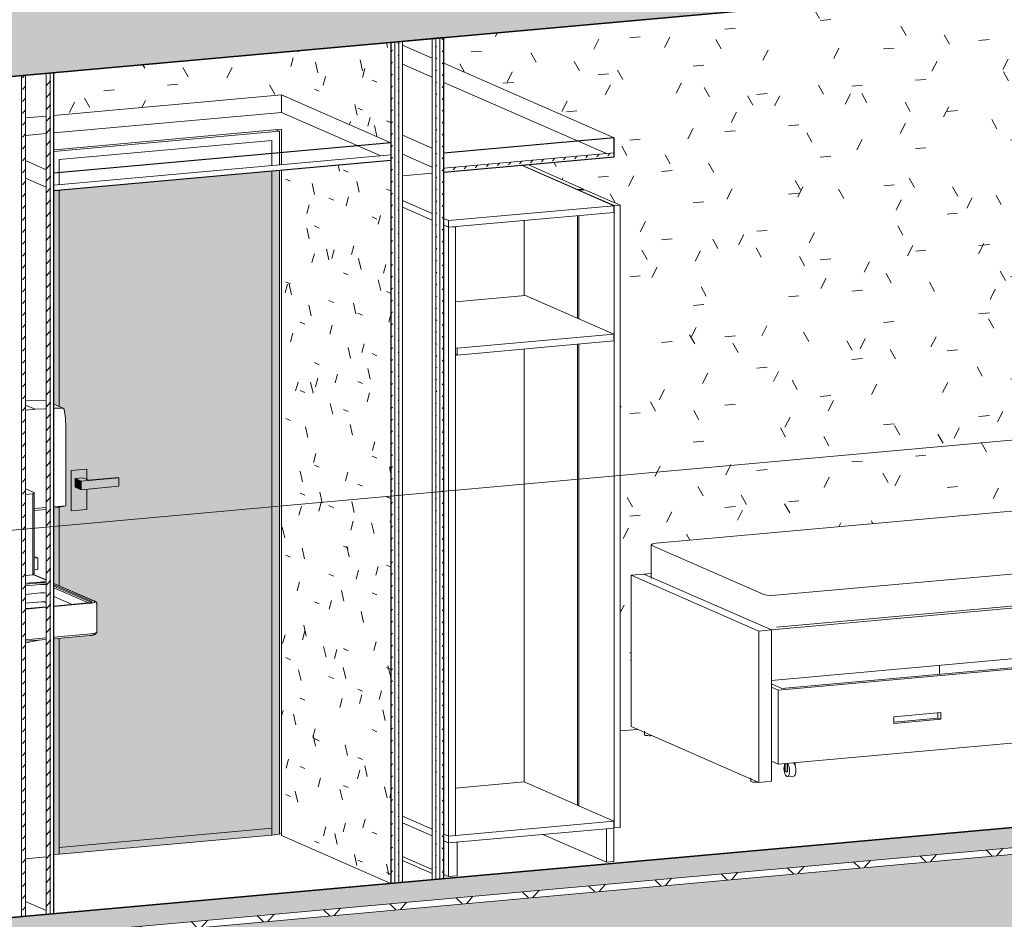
# Model space of a CAD drawing. Header units: millimetres. Extents: x -2180 to 91692, y -6418 to 21859.
# Tile 450 of 482: x 76086 to 78956, y -723 to 1898. Entities that reach past the tile are written whole.
import ezdxf

# ---------------------------------------------------------------- set-up
doc = ezdxf.new("R2010")
doc.units = ezdxf.units.MM
for name, color, linetype, lineweight in [('Ceilings', 7, 'Continuous', 9), ('Ceilings-1', 7, 'Continuous', 25), ('Common Edges', 7, 'Continuous', 9), ('Cut Pattern-3', 7, 'Continuous', 9), ('Doors', 7, 'Continuous', 9), ('Floors-2', 7, 'Continuous', 35), ('Furniture', 7, 'Continuous', 9), ('Generic Models', 7, 'Continuous', 9), ('Section Boxes', 7, 'Continuous', 9), ('Walls', 7, 'Continuous', 9), ('Walls-1', 7, 'Continuous', 25)]:
    doc.layers.add(name, color=color, linetype=linetype, lineweight=lineweight)
for name, color, linetype, lineweight, true_color in [('Ceilings-2', 7, 'Continuous', 9, 0xb3b3b3), ('Ceilings-3', 7, 'Continuous', 9, 0xe8e8e8), ('Chrome-1', 7, 'Continuous', 9, 0xd8d8d8), ('Cut Pattern-4', 9, 'Continuous', 9, 0x808080), ('Doors-3', 7, 'Continuous', 9, 0x646464), ('Doors-9', 7, 'Continuous', 9, 0xb3b3b3), ('Furniture-12', 7, 'Continuous', 9, 0xb3b3b3), ('Generic Models-8', 7, 'Continuous', 9, 0xb3b3b3), ('Plumbing Fixtures-2', 7, 'Continuous', 9, 0xe7e7e7), ('Stainless Steel_ Polished', 7, 'Continuous', 9, 0xb0b0b0), ('Stainless Steel_ Polished-1', 7, 'Continuous', 9, 0xe7e7e7), ('Surface Pattern-3', 7, 'Continuous', 9, 0xc0c0c0), ('Walls-6', 7, 'Continuous', 9, 0xb3b3b3)]:
    doc.layers.add(name, color=color, linetype=linetype, lineweight=lineweight, true_color=true_color)
pattern_1 = [(49.397, (51212.013, 11407.41), (0.000598, 34.652688), [24.731, -24.731])]

# ---------------------------------------------------------------- blocks, each defined once
blk = doc.blocks.new('SMA_D01_ 1-poolne - SU-P-04 - 750x2100-V151-3D-kunsti lähteülesanne')
at = {"layer": 'Doors-3'}
h = blk.add_hatch(color=256, dxfattribs=at)
h.paths.add_polyline_path([(17910.3, -534.4), (17925.9, -533), (17925.9, 96.1), (17910.3, 94.7), (17910.3, -355.5)], flags=0)
h.paths.add_polyline_path([(18545, -477.2), (18567.8, -475.2), (18567.8, 1459.7), (18545, 1457.6), (18545, -475.2)], flags=0)
h.paths.add_polyline_path([(17925.9, 249.1), (17925.9, 477.7), (17910.3, 474.6), (17910.3, 255.9), (17920, 251.7)], flags=0)
h.paths.add_polyline_path([(17925.9, 771.1), (17924.9, 1401.7), (17910.3, 1400.4), (17910.3, 777.9), (17917.9, 774.6)], flags=0)
h = blk.add_hatch(color=256, dxfattribs=at)
h.paths.add_polyline_path([(17925.9, -513.4), (18545, -457.6), (18545, 1457.6), (17925.9, 1401.8), (17925.9, 771.1), (17936.8, 766.1), (17939.9, 762.3), (17943.6, 737.7), (17944.8, 708.7), (17944.8, 481.5), (17925.9, 477.2), (17925.9, 249.1), (18029.1, 202.9), (18029.8, 201.8), (18031.7, 201.7), (18034, 195), (18035, 194.3), (18035, 113.9), (18026.1, 107.5), (18015.2, 104.2), (17925.9, 96.1), (17925.9, -355.5)], flags=0)
h.paths.add_polyline_path([(18025.2, 198.3), (18027.2, 199.3), (18025, 199.1)], flags=0)
h.paths.add_polyline_path([(18021.2, 197.4), (18021.2, 198.6), (18020.9, 197.9)], flags=0)
h.paths.add_polyline_path([(18016.3, 196.5), (18017.5, 197.7), (18015.8, 197.4)], flags=0)
h.paths.add_polyline_path([(18014.9, 199.6), (18020.6, 201.9), (18019.4, 202.5), (18017.8, 202.9), (18015.1, 200)], flags=0)
h.paths.add_polyline_path([(17960.9, 466.9), (17960.1, 467.3), (17960.9, 585), (18006.4, 588.7), (18006.4, 558.2), (18010.7, 556.3), (18099.3, 563.2), (18099.3, 538.7), (18006.4, 530.3), (18006.4, 471)], flags=0)
for points in [[(17960.9, 466.9), (18006.4, 471), (18006.4, 530.3), (17990, 528.8), (17972.3, 536.6), (17972.3, 561.1), (17995, 563.1), (18006.4, 558.2), (18006.4, 588.7), (17960.9, 584.6), (17960.9, 477.2)], [(17990, 553.3), (18010.7, 556.3), (17995, 563.1), (17972.3, 561.1)], [(17990, 528.8), (17990, 553.3), (17972.3, 561.1), (17972.3, 536.6)], [(17990, 528.8), (18099.3, 538.7), (18099.3, 563.2), (17990, 553.3)], [(17925.9, -533), (18545, -477.2), (18545, -457.6), (17925.9, -513.4)]]:
    blk.add_hatch(color=256, dxfattribs=at).paths.add_polyline_path(points, flags=0)
at = {"layer": 'Doors'}
for p, q in [((18545, -477.2), (18545, 1457.6)), ((18545, -457.6), (18545, 1457.6)), ((18567.8, -475.2), (18567.8, 1459.7)), ((17925.9, 771), (17925.9, 1401.8)), ((17925.9, 1401.8), (17925.9, 771)), ((18005.6, 589), (17960.1, 584.9)), ((17960.1, 584.9), (17960.9, 584.6)), ((17960.1, 467.3), (17960.1, 584.9)), ((17960.9, 584.6), (18006.4, 588.7)), ((17960.9, 466.9), (17960.9, 584.6)), ((18006.4, 588.7), (18005.6, 589)), ((18006.4, 588.7), (18006.4, 558.2)), ((17995, 563.1), (17972.3, 561.1)), ((17972.3, 561.1), (17990, 553.3)), ((17972.3, 536.6), (17972.3, 561.1)), ((17990, 553.3), (18099.3, 563.2)), ((17990, 528.8), (17990, 553.3)), ((18010.7, 556.3), (17995, 563.1)), ((18097.2, 564.1), (18010.7, 556.3)), ((18099.3, 563.2), (18097.2, 564.1)), ((18099.3, 538.7), (18099.3, 563.2)), ((17990, 528.8), (17972.3, 536.6)), ((18099.3, 538.7), (17990, 528.8)), ((18006.4, 530.3), (18006.4, 471)), ((17925.9, 248.8), (17925.9, 477.7)), ((17925.9, 477.7), (17925.9, 248.8)), ((17960.9, 466.9), (17960.1, 467.3)), ((18006.4, 471), (17960.9, 466.9)), ((17925.9, -533), (17925.9, 96.3)), ((17925.9, 96.3), (17925.9, -513.4)), ((17925.9, -513.4), (18545, -457.6)), ((17925.9, -513.4), (18545, -457.6)), ((18545, -457.6), (18545, -477.2)), ((18545, -477.2), (17925.9, -533)), ((18567.8, -475.2), (18545, -477.2)), ((17925.9, -533), (17925.9, -513.4)), ((17910.3, -534.4), (17925.9, -533))]:
    blk.add_line(p, q, dxfattribs=at)
at = {"layer": 'Doors-9'}
for p, q in [((18567.8, 1573.3), (17910.3, 1514)), ((18557.5, 1577.8), (18567.8, 1573.3)), ((18567.8, 1475.4), (18567.8, 1573.3)), ((17925.9, 1490.9), (18545, 1546.7)), ((18545, 1546.7), (17925.9, 1490.9)), ((18545, 1473.3), (18545, 1546.7)), ((18545, 1473.3), (18545, 1546.7)), ((17925.9, 1418.2), (17925.9, 1490.9)), ((17925.9, 1490.9), (17925.9, 1418.2))]:
    blk.add_line(p, q, dxfattribs=at)
blk = doc.blocks.new('voodi_rfa sahtlitega 900x2000mm - voodi_rfa sahtlitega 900x2000mm-1118780-3D-kunsti lähteülesanne')
at = {"layer": 'Furniture'}
for p, q in [((21368.6, 3478), (21405.1, 3481.3)), ((21740.8, 3315.5), (21368.6, 3478)), ((21368.6, 3478), (21368.6, 3300.9)), ((21405.1, 3481.3), (21777.3, 3318.7)), ((21091.1, 3297.7), (21322.3, 3318.5)), ((21322.3, 3318.5), (21333.9, 3316.2)), ((21600.8, 3199.7), (21332.5, 3316.9)), ((21777.3, 3318.7), (21740.8, 3315.5)), ((21740.8, 2580.4), (21740.8, 3315.5)), ((21777.3, 3318.7), (21777.3, 2583.7)), ((21067.9, 3243.5), (19656.8, 3116.3)), ((21067.9, 3220.9), (21067.9, 3270.7)), ((21590.6, 3201.3), (21359.4, 3180.5)), ((21613.8, 3128.7), (21613.8, 3178.5)), ((21717.9, 3124.5), (21613.8, 3170)), ((21336.3, 3153.5), (21336.3, 3103.7)), ((19641.9, 3111.7), (19641.9, 3013.6)), ((19644.1, 3109.6), (19970.5, 2967.1)), ((20004.2, 2964.6), (21705.3, 3117.9)), ((21720.2, 3024.3), (21720.2, 3122.5)), ((19584.1, 3023.2), (19620.5, 3026.5)), ((19956.3, 2860.6), (19584.1, 3023.2)), ((19584.1, 3023.2), (19584.1, 2582.1)), ((19642, 3028.4), (19620.5, 3026.5)), ((19620.5, 3026.5), (19992.7, 2863.9)), ((19620.5, 3026.5), (19992.7, 2863.9)), ((19992.7, 2863.9), (21740.8, 3021.4)), ((21701.1, 3024.4), (20007.6, 2871.8)), ((21740.8, 3021.4), (21720.1, 3030.5)), ((21740.8, 3021.4), (21740.8, 2874.4)), ((21740.8, 2874.4), (19992.7, 2716.9)), ((19992.7, 2863.9), (19956.3, 2860.6)), ((19956.3, 2419.5), (19956.3, 2860.6)), ((19992.7, 2863.9), (19992.7, 2716.9)), ((19992.7, 2863.9), (19992.7, 2422.8)), ((21584.5, 2860.3), (21634.1, 2838.7)), ((21660.6, 2836.7), (21602.7, 2862)), ((20850.3, 2763.7), (21660.6, 2836.7)), ((21634.1, 2838.7), (20860.2, 2768.9)), ((21319.8, 2836.5), (21319.8, 2810.3)), ((21660.6, 2836.7), (21660.6, 2621.1)), ((20746.9, 2784.8), (20796.5, 2763.2)), ((20822.9, 2761.2), (20765.1, 2786.5)), ((20792.4, 2788.9), (20850.3, 2763.7)), ((20860.2, 2768.9), (20810.6, 2790.6)), ((20012.6, 2688.2), (20822.9, 2761.2)), ((20796.5, 2763.2), (20022.6, 2693.4)), ((20482.1, 2761), (20482.1, 2734.8)), ((20822.9, 2761.2), (20822.9, 2545.6)), ((20850.3, 2763.7), (20850.3, 2548)), ((20022.6, 2693.4), (19992.7, 2706.4)), ((21187.1, 2686.2), (21323.7, 2698.5)), ((21323.7, 2698.5), (21323.7, 2678.9)), ((19992.7, 2696.9), (20012.6, 2688.2)), ((20012.6, 2688.2), (20012.6, 2472.5)), ((21187.1, 2666.6), (21187.1, 2686.2)), ((21187.1, 2671), (21315.4, 2682.5)), ((21323.7, 2678.9), (21187.1, 2666.6)), ((21315.4, 2682.5), (21315.4, 2697.8)), ((21315.4, 2682.5), (21323.7, 2678.9)), ((20349.5, 2610.7), (20486.1, 2623)), ((20477.8, 2607), (20477.8, 2622.3)), ((20486.1, 2623), (20486.1, 2603.4)), ((21660.6, 2621.1), (20850.3, 2548)), ((21569.5, 2590.5), (21569.5, 2612.9)), ((21573.7, 2613.2), (21573.7, 2588.7)), ((21578.2, 2613), (21578.2, 2589.1)), ((21601, 2615.7), (21601, 2605.2)), ((21649.9, 2620.1), (21740.8, 2580.4)), ((20349.5, 2591.1), (20349.5, 2610.7)), ((20349.5, 2595.5), (20477.8, 2607)), ((20486.1, 2603.4), (20349.5, 2591.1)), ((20477.8, 2607), (20486.1, 2603.4)), ((21573.7, 2588.7), (21569.5, 2590.5)), ((21578.2, 2589.1), (21573.7, 2588.7)), ((21717.1, 2593.7), (21717.1, 2583.9)), ((21740.8, 2580.4), (21777.3, 2583.7)), ((19584.1, 2582.1), (19956.3, 2419.5)), ((19622.4, 2568.4), (19622.4, 2558.6)), ((20850.3, 2548), (20822.9, 2560)), ((21578, 2575), (21596.2, 2576.7)), ((20822.9, 2545.6), (20012.6, 2472.5)), ((20731.9, 2515), (20731.9, 2537.4)), ((20736, 2537.7), (20736, 2513.2)), ((20740.6, 2537.5), (20740.6, 2513.7)), ((20763.4, 2540.2), (20763.4, 2529.7)), ((20868.5, 2527.4), (20868.5, 2549.7)), ((20872.6, 2525.5), (20868.5, 2527.4)), ((20872.6, 2550), (20872.6, 2525.5)), ((20877.2, 2526), (20872.6, 2525.5)), ((20877.2, 2549.8), (20877.2, 2526)), ((20899.9, 2552.5), (20899.9, 2542)), ((20736, 2513.2), (20731.9, 2515)), ((20740.6, 2513.7), (20736, 2513.2)), ((20740.3, 2499.5), (20758.5, 2501.2)), ((20876.9, 2511.8), (20895.1, 2513.5)), ((20012.6, 2472.5), (19992.7, 2481.2)), ((20030.8, 2451.9), (20030.8, 2474.2)), ((20035, 2474.6), (20035, 2450.1)), ((20039.5, 2474.3), (20039.5, 2450.5)), ((20062.3, 2477), (20062.3, 2466.5)), ((20035, 2450.1), (20030.8, 2451.9)), ((20039.5, 2450.5), (20035, 2450.1)), ((19932.6, 2432.9), (19932.6, 2423.1)), ((19956.3, 2419.5), (19992.7, 2422.8)), ((20039.3, 2436.4), (20057.5, 2438))]:
    blk.add_line(p, q, dxfattribs=at)
for points in [[(21067.9, 3270.7, 0), (21071, 3283.4, 0), (21079.5, 3293.3, 0), (21091.1, 3297.7, 0)], [(21613.8, 3178.5, 0), (21610.7, 3190.7, 0), (21602.2, 3199.1, 0), (21590.6, 3201.3, 0)], [(21359.4, 3180.5, 0), (21347.8, 3176.1, 0), (21339.4, 3166.3, 0), (21336.3, 3153.5, 0)], [(19656.8, 3116.3, 0), (19646.6, 3114.6, 0), (19642, 3112.2, 0), (19644.1, 3109.6, 0)], [(21705.3, 3117.9, 0), (21715.5, 3119.5, 0), (21720.1, 3122, 0), (21717.9, 3124.5, 0)], [(19970.5, 2967.1, 0), (19978.9, 2965.1, 0), (19991.2, 2964.1, 0), (20004.2, 2964.6, 0)], [(21584.4, 2591.3, 0), (21584.2, 2596.5, 0), (21583.3, 2601.6, 0), (21582, 2606.2, 0), (21580.3, 2610.1, 0), (21578.3, 2612.9, 0)], [(21596.5, 2614.6, 0), (21598.5, 2611.8, 0), (21600.2, 2607.9, 0), (21601.5, 2603.3, 0), (21602.4, 2598.2, 0), (21602.6, 2593, 0)], [(21569.5, 2609.4, 0), (21569, 2607.9, 0), (21568.2, 2603.5, 0), (21567.9, 2598.6, 0)], [(21567.9, 2598.6, 0), (21568.2, 2593.4, 0), (21569, 2588.3, 0), (21570.3, 2583.6, 0), (21572, 2579.8, 0), (21574, 2576.9, 0), (21576.2, 2575.3, 0), (21578.3, 2575.1, 0), (21580.3, 2576.2, 0), (21582, 2578.5, 0), (21583.3, 2582, 0), (21584.2, 2586.4, 0), (21584.4, 2591.3, 0)], [(21602.6, 2593, 0), (21602.4, 2588, 0), (21601.5, 2583.7, 0), (21600.2, 2580.2, 0), (21598.5, 2577.8, 0), (21596.5, 2576.7, 0)], [(21718.5, 2582.7, 0), (21717.3, 2583.5, 0), (21717.2, 2584.2, 0)], [(19623.8, 2557.4, 0), (19622.6, 2558.1, 0), (19622.5, 2558.9, 0)], [(19643.6, 2555.9, 0), (19639.9, 2555.7, 0), (19636, 2555.6, 0), (19632.2, 2555.8, 0), (19628.7, 2556.2, 0), (19625.8, 2556.7, 0), (19623.8, 2557.4, 0)], [(21738.3, 2581.2, 0), (21734.6, 2581, 0), (21730.7, 2581, 0), (21726.9, 2581.2, 0), (21723.4, 2581.5, 0), (21720.5, 2582.1, 0), (21718.5, 2582.7, 0)], [(20731.9, 2533.9, 0), (20731.4, 2532.4, 0), (20730.5, 2528, 0), (20730.3, 2523.1, 0)], [(20746.8, 2515.8, 0), (20746.5, 2521, 0), (20745.7, 2526.1, 0), (20744.4, 2530.8, 0), (20742.7, 2534.6, 0), (20740.7, 2537.5, 0)], [(20758.9, 2539.1, 0), (20760.9, 2536.3, 0), (20762.6, 2532.4, 0), (20763.9, 2527.8, 0), (20764.7, 2522.7, 0), (20765, 2517.5, 0)], [(20868.4, 2546.3, 0), (20867.9, 2544.7, 0), (20867.1, 2540.3, 0), (20866.8, 2535.4, 0)], [(20866.8, 2535.4, 0), (20867.1, 2530.2, 0), (20867.9, 2525.1, 0), (20869.2, 2520.5, 0), (20871, 2516.6, 0), (20873, 2513.8, 0), (20875.1, 2512.2, 0), (20877.2, 2511.9, 0), (20879.2, 2513, 0), (20880.9, 2515.3, 0), (20882.3, 2518.8, 0), (20883.1, 2523.2, 0), (20883.4, 2528.1, 0)], [(20883.4, 2528.1, 0), (20883.1, 2533.3, 0), (20882.3, 2538.4, 0), (20880.9, 2543.1, 0), (20879.2, 2546.9, 0), (20877.2, 2549.8, 0)], [(20895.4, 2551.4, 0), (20897.4, 2548.6, 0), (20899.2, 2544.7, 0), (20900.5, 2540.1, 0), (20901.3, 2535, 0), (20901.6, 2529.8, 0)], [(20901.6, 2529.8, 0), (20901.3, 2524.8, 0), (20900.5, 2520.5, 0), (20899.2, 2517, 0), (20897.4, 2514.6, 0), (20895.4, 2513.5, 0)], [(20730.3, 2523.1, 0), (20730.5, 2517.9, 0), (20731.4, 2512.8, 0), (20732.7, 2508.1, 0), (20734.4, 2504.3, 0), (20736.4, 2501.5, 0), (20738.5, 2499.9, 0), (20740.7, 2499.6, 0), (20742.7, 2500.7, 0), (20744.4, 2503, 0), (20745.7, 2506.5, 0), (20746.5, 2510.9, 0), (20746.8, 2515.8, 0)], [(20765, 2517.5, 0), (20764.7, 2512.5, 0), (20763.9, 2508.2, 0), (20762.6, 2504.7, 0), (20760.9, 2502.3, 0), (20758.9, 2501.2, 0)], [(20030.8, 2470.8, 0), (20030.3, 2469.2, 0), (20029.5, 2464.8, 0), (20029.2, 2459.9, 0)], [(20045.7, 2452.7, 0), (20045.5, 2457.9, 0), (20044.6, 2462.9, 0), (20043.3, 2467.6, 0), (20041.6, 2471.4, 0), (20039.6, 2474.3, 0)], [(20057.8, 2475.9, 0), (20059.8, 2473.1, 0), (20061.5, 2469.2, 0), (20062.8, 2464.6, 0), (20063.7, 2459.5, 0), (20063.9, 2454.3, 0)], [(20029.2, 2459.9, 0), (20029.5, 2454.7, 0), (20030.3, 2449.6, 0), (20031.6, 2445, 0), (20033.3, 2441.1, 0), (20035.3, 2438.3, 0), (20037.5, 2436.7, 0), (20039.6, 2436.4, 0), (20041.6, 2437.5, 0), (20043.3, 2439.9, 0), (20044.6, 2443.3, 0), (20045.5, 2447.7, 0), (20045.7, 2452.7, 0)], [(20063.9, 2454.3, 0), (20063.7, 2449.4, 0), (20062.8, 2445, 0), (20061.5, 2441.5, 0), (20059.8, 2439.1, 0), (20057.8, 2438, 0)], [(19934, 2421.9, 0), (19932.8, 2422.6, 0), (19932.7, 2423.4, 0)], [(19953.8, 2420.4, 0), (19950.1, 2420.2, 0), (19946.2, 2420.2, 0), (19942.3, 2420.3, 0), (19938.9, 2420.7, 0), (19936, 2421.2, 0), (19934, 2421.9, 0)]]:
    blk.add_polyline3d(points, dxfattribs=at)
blk = doc.blocks.new('SMA_Pro A allas 28x48cm - SA-00 - Laufen Pro 480 _ Oras Saga PAREMPOOLNE-V162-3D-kunsti lähteülesanne')
at = {"layer": 'Chrome-1'}
blk.add_line((17867.1, 90.8), (17827.4, 82.4), dxfattribs=at)
at = {"layer": 'Stainless Steel_ Polished'}
for p, q in [((18029.3, 203.9), (17910.3, 255.9)), ((18027.2, 204.3), (17910.3, 255.4)), ((17910.3, 251.3), (18018.9, 203.8)), ((18015.8, 201.8), (17910.3, 247.9)), ((18010.7, 198.9), (17910.3, 242.8)), ((17910.3, 217.7), (17963.2, 194.6)), ((18017.1, 200.2), (18015.8, 201.8)), ((18009.3, 198.8), (17910.3, 189.8)), ((17910.3, 188.5), (18015.2, 197.9)), ((18035.1, 114.5), (18035.1, 196.4)), ((17910.3, 99.4), (18017.5, 109.1)), ((17910.3, 94.7), (18015.2, 104.2)), ((18015.2, 104.2), (17910.3, 94.7))]:
    blk.add_line(p, q, dxfattribs=at)
for points in [[(18018.9, 203.8, 0), (18020.4, 202.9, 0), (18020.6, 201.9, 0), (18019.4, 200.9, 0), (18017.1, 200, 0), (18013.6, 199.3, 0), (18009.3, 198.8, 0)], [(18015.2, 197.9, 0), (18020.5, 198.6, 0), (18024.9, 199.5, 0), (18027.8, 200.6, 0), (18029.3, 201.9, 0), (18029.1, 203.1, 0), (18027.2, 204.3, 0)], [(18035.1, 196.4, 0), (18035, 197.8, 0), (18034.6, 199.1, 0), (18034.1, 200.1, 0), (18033.5, 201, 0), (18032.8, 201.7, 0), (18032.2, 202.2, 0), (18031.6, 202.7, 0), (18031, 203.1, 0), (18030.3, 203.4, 0), (18029.7, 203.7, 0), (18029.3, 203.9, 0)], [(18035.1, 114.3, 0), (18034.8, 112.8, 0), (18034.2, 111.5, 0), (18033.5, 110.5, 0), (18032.8, 109.6, 0), (18032.1, 109, 0), (18031.4, 108.4, 0), (18030.8, 108, 0), (18030.1, 107.6, 0), (18029.5, 107.3, 0), (18028.9, 107, 0), (18028.2, 106.7, 0), (18027.6, 106.5, 0), (18026.9, 106.3, 0), (18026.3, 106.1, 0), (18025.6, 105.9, 0), (18024.9, 105.7, 0), (18024.2, 105.5, 0), (18023.5, 105.4, 0), (18022.7, 105.2, 0), (18021.9, 105.1, 0), (18021.2, 104.9, 0), (18020.4, 104.8, 0), (18019.5, 104.7, 0), (18018.7, 104.5, 0), (18017.8, 104.4, 0), (18017, 104.3, 0), (18016.1, 104.2, 0), (18015.2, 104.2, 0)], [(18029.3, 108.1, 0), (18027.8, 106.9, 0), (18024.9, 105.7, 0), (18020.5, 104.8, 0), (18015.2, 104.2, 0)], [(18017.5, 109.1, 0), (18024.2, 109.9, 0), (18029.5, 111, 0), (18033.2, 112.4, 0), (18035, 113.9, 0), (18035.1, 114.5, 0)]]:
    blk.add_polyline3d(points, dxfattribs=at)
at = {"layer": 'Stainless Steel_ Polished-1'}
for p, q in [((17827.4, 256.2), (17869.3, 259.9)), ((17887.5, 265.3), (17853.5, 280.2)), ((17887.5, 265.9), (17855.6, 279.8)), ((17870.8, 257.6), (17827.4, 253.7)), ((17871.5, 253), (17827.4, 249.1)), ((17827.4, 224), (17871.5, 228)), ((17827.4, 198.4), (17874.8, 202.6)), ((17827.4, 198.1), (17874.1, 202.3)), ((17882.3, 201.7), (17887.5, 199.4)), ((17882.9, 202), (17887.5, 200)), ((17827.4, 181), (17887.5, 186.4)), ((17831.8, 182.8), (17827.5, 182.5)), ((17887.5, 187.8), (17831.8, 182.8)), ((17827.4, 91.9), (17887.5, 97.3)), ((17827.4, 87.2), (17887.5, 92.7)), ((17887.5, 92.7), (17827.4, 87.2))]:
    blk.add_line(p, q, dxfattribs=at)
for points in [[(17853.5, 280.2, 0), (17850.2, 281.3, 0), (17848.8, 281.6, 0)], [(17855.6, 279.8, 0), (17855, 280, 0), (17854.4, 280.3, 0), (17853.8, 280.5, 0), (17853.1, 280.7, 0), (17852.4, 280.9, 0), (17851.7, 281.1, 0), (17851, 281.3, 0), (17850.3, 281.4, 0), (17849.5, 281.6, 0)], [(17869.3, 259.9, 0), (17874.1, 260.2, 0), (17879.2, 260.3, 0), (17884.1, 260, 0), (17887.6, 259.7, 0)], [(17888.4, 256.9, 0), (17882.9, 257.6, 0), (17870.8, 257.6, 0)], [(17888.2, 252.2, 0), (17882.2, 253.1, 0), (17871.5, 253, 0)], [(17888.2, 227.2, 0), (17882.2, 228, 0), (17871.5, 228, 0)], [(17874.1, 202.3, 0), (17875.7, 202.4, 0), (17877.3, 202.4, 0), (17878.8, 202.3, 0), (17880.3, 202.2, 0), (17881.4, 202, 0), (17882.3, 201.7, 0)], [(17874.8, 202.6, 0), (17879.5, 202.7, 0), (17882.9, 202, 0)]]:
    blk.add_polyline3d(points, dxfattribs=at)
blk = doc.blocks.new('Standard 550x800 riietekapp - Standard 550x800 riietekapp-V194-3D-kunsti lähteülesanne')
at = {"layer": 'Furniture'}
for p, q in [((19542.8, 1356.4), (19273.1, 1474.2)), ((19274, 1474.3), (19436.6, 1403.3)), ((19453.9, 1404.8), (19291.3, 1475.9)), ((19436.6, 1403.3), (19453.9, 1404.8)), ((19458, 1403), (19440.7, 1401.5)), ((19440.7, 1401.5), (19543.7, 1356.5)), ((19453.9, 1402.7), (19453.9, 1404.8)), ((19561, 1358.1), (19458, 1403)), ((19542.8, 1356.4), (19060.2, 1312.9)), ((19542.8, 1336.8), (19542.8, 1356.4)), ((19561, 1358.1), (19543.7, 1356.5)), ((19543.7, 1356.5), (19543.7, -456.7)), ((19561, -455.2), (19561, 1358.1)), ((19060.2, 1293.3), (19542.8, 1336.8)), ((19436.6, 1327.2), (19436.6, 1028.9)), ((19440.7, 1327.6), (19440.7, 1027.1)), ((19046.6, 1318.9), (19060.2, 1312.9)), ((19060.2, 1293.3), (19046.6, 1299.3)), ((19046.6, 1299.3), (19060.2, 1293.3)), ((19060.2, 1312.9), (19060.2, 1293.3)), ((19080.3, 1295.1), (19060.2, 1293.3)), ((19060.2, 1293.3), (19060.2, -480.7)), ((19080.3, -478.9), (19080.3, 1295.1)), ((19280.6, 1094.3), (19280.6, 1313.2)), ((19284.7, 1094.7), (19080.3, 1076.3)), ((19542.8, 982), (19284.7, 1094.7)), ((19542.8, 982), (19085.5, 940.8)), ((19542.8, 962.4), (19542.8, 982)), ((19085.5, 921.2), (19542.8, 962.4)), ((19436.6, 952.8), (19436.6, -390.3)), ((19440.7, 953.2), (19440.7, -392.2)), ((19080.3, 943.1), (19085.5, 940.8)), ((19085.5, 921.2), (19080.3, 923.5)), ((19085.5, 940.8), (19085.5, 921.2)), ((19280.6, -322.7), (19280.6, 938.8)), ((19280.6, -322.7), (19080.3, -340.7)), ((19542.8, -437.2), (19280.6, -322.7)), ((19542.8, -437.2), (19060.2, -480.7)), ((19060.2, -500.3), (19542.8, -456.8)), ((19542.8, -456.8), (19521.2, -458.8)), ((19521.2, -458.8), (19521.2, -556.8)), ((19542.8, -456.8), (19542.8, -437.2)), ((19542.8, -554.8), (19542.8, -456.8)), ((19543.7, -456.7), (19561, -455.2)), ((19060.2, -480.7), (19046.6, -474.7)), ((19046.6, -474.7), (19060.2, -480.7)), ((19060.2, -480.7), (19080.3, -478.9)), ((19060.2, -480.7), (19060.2, -500.3)), ((19521.2, -556.8), (19335.2, -475.5)), ((19046.6, -494.3), (19060.2, -500.3)), ((19060.2, -500.3), (19046.6, -494.3)), ((19085.5, -498), (19060.2, -500.3)), ((19060.2, -500.3), (19060.2, -598.3)), ((19085.5, -596), (19085.5, -498)), ((19521.2, -556.8), (19542.8, -554.8)), ((19060.2, -598.3), (19046.6, -592.3)), ((19060.2, -598.3), (19085.5, -596))]:
    blk.add_line(p, q, dxfattribs=at)
at = {"layer": 'Furniture-12'}
for p, q in [((19012.9, 1451.2), (18926.4, 1443.4)), ((18926.4, 1371.4), (19012.9, 1333.6)), ((19012.9, 1314), (18926.4, 1351.8)), ((18926.4, 1351.8), (19012.9, 1314)), ((19012.9, -460), (18926.4, -422.2)), ((18926.4, -422.2), (19012.9, -460)), ((18926.4, -441.8), (19012.9, -479.6)), ((19012.9, -479.6), (18926.4, -441.8)), ((19012.9, -577.6), (18926.4, -539.9))]:
    blk.add_line(p, q, dxfattribs=at)
blk = doc.blocks.new('Mediclinics_Steel paper towel CZ folds dispenser_DT0106x - DT0106C-V237-3D-kunsti lähteülesanne')
at = {"layer": 'Generic Models'}
for p, q in [((17937, 766.3), (17910.3, 777.9)), ((17935.2, 766.6), (17910.3, 766.1)), ((17944.8, 481.5), (17944.8, 712.3)), ((17944.8, 481.5), (17910.3, 474.6)), ((17911.1, 478.9), (17944.8, 481.5))]:
    blk.add_line(p, q, dxfattribs=at)
for points in [[(17939.9, 762.3, 0), (17939.4, 763.8, 0), (17938.7, 765, 0), (17937.7, 765.9, 0), (17936.5, 766.5, 0), (17935.2, 766.6, 0)], [(17944.8, 712.3, 0), (17943.6, 737.7, 0), (17939.9, 762.3, 0)]]:
    blk.add_polyline3d(points, dxfattribs=at)
at = {"layer": 'Generic Models-8'}
for p, q in [((17855.6, 763.1), (17827.4, 775.4)), ((17828.5, 760.5), (17855.6, 763.1)), ((17887.5, 471.3), (17852.7, 468.2)), ((17853.3, 474.1), (17887.6, 477))]:
    blk.add_line(p, q, dxfattribs=at)
for points in [[(17827.5, 788.1, 0), (17844.4, 788.3, 0), (17887.5, 787.5, 0)], [(17887.6, 765.1, 0), (17883.5, 764.9, 0), (17855.6, 763.1, 0)]]:
    blk.add_polyline3d(points, dxfattribs=at)
blk = doc.blocks.new('Mediclinics_Liquid soap dispenser_DJ0031x - DJ0031-V239-3D-kunsti lähteülesanne')
at = {"layer": 'Generic Models-8'}
for p, q in [((17852.7, 520.7), (17827.4, 531.8)), ((17848.7, 516.5), (17852.7, 520.7)), ((17852.7, 520.7), (17852.7, 285.5)), ((17827.4, 514.6), (17848.7, 516.5)), ((17848.7, 516.5), (17848.7, 281.2)), ((17852.7, 334.7), (17863.3, 330.1)), ((17863.3, 330.1), (17852.7, 329.1)), ((17863.3, 330.1), (17863.3, 313.1)), ((17852.7, 295.2), (17863.3, 296.2)), ((17863.3, 313.1), (17863.3, 296.2)), ((17848.7, 281.2), (17827.4, 279.3)), ((17852.7, 285.5), (17848.7, 281.2))]:
    blk.add_line(p, q, dxfattribs=at)

msp = doc.modelspace()

# ---------------------------------------------------------------- hatches: boundary and pattern name
at = {"layer": 'Cut Pattern-3'}
h = msp.add_hatch(dxfattribs=at)
h.set_pattern_fill('FP_48', color=256, style=0, pattern_type=2)
h.set_pattern_definition(pattern_1)
h.paths.add_polyline_path([(77299.7, -606.5), (77311.1, -605.5), (77311.1, 1844.8), (77299.7, 1843.8), (77299.7, -598.3)], flags=0)
h = msp.add_hatch(dxfattribs=at)
h.set_pattern_fill('FP_48', color=256, style=0, pattern_type=2)
h.set_pattern_definition(pattern_1)
h.paths.add_polyline_path([(77311.1, -605.5), (77322.5, -604.4), (77322.5, 1845.9), (77311.1, 1844.8), (77311.1, -598.3)], flags=0)
h = msp.add_hatch(dxfattribs=at)
h.set_pattern_fill('FP_48', color=256, style=0, pattern_type=2)
h.set_pattern_definition(pattern_1)
h.paths.add_polyline_path([(77168.6, -618.3), (77180, -617.3), (77180, 1833), (77168.6, 1832), (77168.6, -598.3)], flags=0)
h = msp.add_hatch(dxfattribs=at)
h.set_pattern_fill('FP_48', color=256, style=0, pattern_type=2)
h.set_pattern_definition(pattern_1)
h.paths.add_polyline_path([(77180, -617.3), (77191.4, -616.3), (77191.4, 1834), (77180, 1832), (77180, -598.3)], flags=0)
h = msp.add_hatch(dxfattribs=at)
h.set_pattern_fill('FP_48', color=256, style=0, pattern_type=2)
h.set_pattern_definition(pattern_1)
h.paths.add_polyline_path([(76092, -715.3), (76103.3, -714.3), (76103.3, 1736), (76092, 1733.9), (76092, -710.3)], flags=0)
h = msp.add_hatch(dxfattribs=at)
h.set_pattern_fill('FP_48', color=256, style=0, pattern_type=2)
h.set_pattern_definition(pattern_1)
h.paths.add_polyline_path([(76163.4, -708.9), (76174.8, -707.9), (76174.8, 1742.4), (76163.4, 1741.4), (76163.4, -567.5)], flags=0)
h = msp.add_hatch(dxfattribs=at)
h.set_pattern_fill('FP_48', color=256, style=0, pattern_type=2)
h.set_pattern_definition(pattern_1)
h.paths.add_polyline_path([(76174.8, -707.9), (76186.2, -706.8), (76186.2, 1743.5), (76174.8, 1742.4), (76174.8, -567.5)], flags=0)
h = msp.add_hatch(dxfattribs=at)
h.set_pattern_fill('FP_48', color=256, style=0, pattern_type=2)
h.set_pattern_definition(pattern_1)
h.paths.add_polyline_path([(77322.5, 1453.8), (77819.6, 1498.6), (77819.6, 1510.4), (77322.5, 1465.6), (77322.5, 1454.2)], flags=0)
h = msp.add_hatch(dxfattribs=at)
h.set_pattern_fill('FP_42', color=256, style=0, pattern_type=2)
h.set_pattern_definition([(53.934, (51212.01, 11407.4), (293.8706, -1.192), [33.551, -369.056]), (359.767, (51212, 11407.4), (-56.8462, 326.635), [24.489, -269.384]), (99.873, (51236.5, 11407.3), (237.0226, 325.4407), [27.629, -303.916]), (50.476, (51212, 11495.62), (437.2623, -33.597), [50.144, -551.587]), (96.228, (51248.45, 11492.8), (382.9437, 464.15), [41.725, -458.977]), (355.606, (51212, 11495.6), (382.946, 464.148), [36.546, -402.005]), (26.718, (51252.98, 11477.26), (244.5598, -155.5388), [32.117, -353.283]), (327.544, (51253, 11477.26), (99.6902, 328.8147), [24.153, -265.678]), (73.134, (51273.36, 11464.3), (344.2497, 173.2788), [28.633, -314.962]), (42.494, (51212.01, 11407.41), (4.98256, 147.27343), [3.285, -284.139, 3.285, -292.074, -292.053]), (42.494, (51212.01, 11407.41), (4.98256, 147.27343), [-582.783, 3.285, -288.768]), (13.053, (51212.01, 11407.41), (107.78346, 183.6709), [3.107, -156.18, 3.107, -262.511, -105.288]), (13.053, (51212.01, 11407.41), (107.78346, 183.6709), [-424.905, 3.107, -102.181]), (329.218, (51120.65, 11399.18), (218.71384, 9.76134), [2.997, -97.556, 2.997, -727.014]), (329.218, (51120.65, 11399.18), (218.71384, 9.76134), [-103.549, -310.727, 2.997, -413.291]), (318.13, (51079.68, 11395.48), (238.9384, 65.6853), [3.022, -128.814, 3.022, -505.258]), (318.13, (51079.68, 11395.48), (238.9384, 65.6853), [-134.859, -207.105, 3.022, -295.131]), (49.397, (51212.01, 11407.4), (-181.0677, 178.6035), [])])
h.paths.add_polyline_path([(69435.5, -1374), (81775.4, -261.9), (81775.4, -203.1), (69435.5, -1315.2)], flags=0)
at = {"layer": 'Cut Pattern-4'}
for points in [[(69162.3, 1110.5), (81775.4, 2247.2), (81775.4, 2462.8), (69162.3, 1326.1), (69162.3, 1207)], [(69162.3, -1633.9), (81775.4, -497.2), (81775.4, -281.6), (69162.3, -1418.2), (69162.3, -1597.1)]]:
    msp.add_hatch(color=256, dxfattribs=at).paths.add_polyline_path(points, flags=0)
h = msp.add_hatch(dxfattribs=at)
h.set_pattern_fill('FP_43', color=256, style=0, pattern_type=2)
h.set_pattern_definition([(49.397, (51212.01, 11407.41), (-96.5695, 95.25585), []), (135.393, (51212.01, 11407.41), (-96.56984, -112.66085), [])])
h.paths.add_polyline_path([(69435.5, -1393.6), (81775.4, -281.1), (81775.4, -261.9), (69435.5, -1374)], flags=0)
at = {"layer": 'Surface Pattern-3'}
h = msp.add_hatch(dxfattribs=at)
h.set_pattern_fill('FP_54', color=256, style=0, pattern_type=2)
h.set_pattern_definition([(5.15, (50483.26, 11725.72), (370.0156, 132.9285), [30.65, -247.987, 30.65, -1734.05]), (5.15, (50483.26, 11725.72), (370.0156, 132.9285), [-309.287, -247.987, 30.65, -526.624, -928.79]), (5.15, (50483.26, 11725.72), (370.0156, 132.9285), [-1114.547, 30.65, -247.987, 30.65, -619.503]), (5.15, (50483.26, 11725.72), (370.0156, 132.9285), [-1423.834, -155.108, 30.65, -433.745]), (119.404, (50622.01, 11788.01), (-265.1194, 271.27332), [31.088, -251.532, -1789.925]), (119.404, (50622.01, 11788.01), (-265.1194, 271.27332), [-282.62, 31.088, -251.532, -1507.305]), (119.404, (50622.01, 11788.01), (-265.1194, 271.27332), [-565.239, 31.088, -534.151, -942.066]), (119.404, (50622.01, 11788.01), (-265.1194, 271.27332), [-1130.479, 31.088, -251.532, -659.446]), (119.404, (50622.01, 11788.01), (-265.1194, 271.27332), [-1413.098, 31.088, -157.325, -471.033]), (119.404, (50622.01, 11788.01), (-265.1194, 271.27332), [-1601.512, 31.088, -439.945]), (242.906, (50668.26, 11991.34), (-104.897, -404.2002), [33.512, -271.143, -1929.481]), (242.906, (50668.26, 11991.34), (-104.897, -404.2002), [-304.655, 33.512, -271.143, -1624.826]), (242.906, (50668.26, 11991.34), (-104.897, -404.2002), [-609.31, 33.512, -575.798, -1015.516]), (242.906, (50668.26, 11991.34), (-104.897, -404.2002), [-1218.62, 33.512, -271.143, -710.861]), (242.906, (50668.26, 11991.34), (-104.897, -404.2002), [-1523.274, 33.512, -169.591, -507.758]), (242.906, (50668.26, 11991.34), (-104.897, -404.2002), [-1726.378, 33.512, -474.246])])
h.paths.add_polyline_path([(77836.9, -174.1), (77887.7, -169.5), (77869.1, -161.4), (77869.1, 279.7), (77927, 284.9), (77928.1, 369.3), (77931.6, 371.1), (77941.8, 372.8), (79352.9, 500), (79353.9, 531.4), (79356, 539.9), (79364.5, 549.8), (79376.1, 554.2), (79607.3, 575), (79620.7, 571.9), (79653.6, 557.5), (79653.6, 734.5), (79690.1, 737.8), (79708.7, 729.7), (80652.2, 814.8), (80688.6, 913.7), (80712.3, 956.5), (80744.5, 993.7), (80773.5, 1015.8), (80773.5, 1608), (79132.7, 1460.1), (79034.5, 1503), (79034.5, 1944.1), (80764.4, 2100), (80773.5, 2096), (80773.5, 2156.9), (77322.5, 1845.9), (77322.5, 1771.6), (77819.6, 1554.5), (77819.6, 1498.6), (77567.2, 1475.9), (77729.8, 1404.8), (77729.8, 1402.7), (77733.9, 1403), (77836.9, 1358.1), (77836.9, -88.4)], flags=0)
h.paths.add_polyline_path([(80062.3, 26.5), (80710.1, 84.8), (80710.1, 196.9), (80705, 196.4), (80689.3, 203.3), (80677, 258.9), (80635.3, 259), (80588.2, 261.6), (80555.9, 265.1), (80522, 271.4), (80497.4, 279.2), (80441.2, 303.7), (80429.6, 311.3), (80428.3, 319.2), (80428.6, 391.4), (80431.5, 393.9), (80428.1, 415.7), (80426, 448.1), (80427.1, 523.1), (80428.7, 531.7), (80432, 542), (80439.8, 549.7), (80486.9, 553.5), (80571, 516.8), (80579.2, 508.8), (80582.3, 503), (80583.1, 512.4), (80602.3, 627), (80308.2, 600.5), (80308.2, 90.8), (80062.3, 68.7), (80062.3, 58.8)], flags=0)
h.paths.add_polyline_path([(80760.9, 89.4), (80762.6, 89.6), (80762.6, 95.5), (80760.9, 96.3)], flags=0)
h.paths.add_polyline_path([(80760.9, 138.4), (80773.5, 139.6), (80773.5, 202.6), (80760.9, 201.5), (80760.9, 144.1)], flags=0)
h.paths.add_polyline_path([(80062.3, 389.6), (80072.5, 390.6), (80072.5, 393), (80062.3, 392.1)], flags=0)
h.paths.add_polyline_path([(80476.2, 410.1), (80483.2, 411.5), (80544.4, 420.2), (80544.4, 458.7), (80542.5, 475.9), (80537.4, 490.2), (80530.5, 497.6), (80474.4, 522.1), (80473, 507.5), (80473, 448.9), (80476.2, 410.2)], flags=0)
h.paths.add_polyline_path([(80062.3, 526.3), (80072.5, 527.2), (80072.5, 559.6), (80062.3, 558.7), (80062.3, 531.4)], flags=0)
h.paths.add_polyline_path([(79150.9, 1533.1), (79225.7, 1539.8), (79225.7, 1889.9), (79150.9, 1883.2), (79150.9, 1635.6)], flags=0)
h.paths.add_polyline_path([(79342.1, 1550.3), (79416.9, 1557.1), (79416.9, 1907.2), (79342.1, 1900.4), (79342.1, 1635.6)], flags=0)
h.paths.add_polyline_path([(79533.3, 1567.6), (79981.4, 1607.9), (79981.4, 1712), (79533.3, 1671.6), (79533.3, 1595.6)], flags=0)
h.paths.add_polyline_path([(80097.8, 1618.4), (80172.6, 1625.2), (80172.6, 1975.3), (80097.8, 1968.5), (80097.8, 1635.6)], flags=0)
h.paths.add_polyline_path([(80289, 1635.7), (80363.8, 1642.4), (80363.8, 1992.5), (80289, 1985.8), (80289, 1773)], flags=0)
h.paths.add_polyline_path([(80480.2, 1652.9), (80746.2, 1676.9), (80746.2, 1813.3), (80480.2, 1789.3), (80480.2, 1773)], flags=0)
h.paths.add_polyline_path([(79533.3, 1745), (79690.1, 1759.1), (79690.1, 1931.8), (79533.3, 1917.7), (79533.3, 1773)], flags=0)
h.paths.add_polyline_path([(79806.5, 1769.6), (79981.4, 1785.3), (79981.4, 1958), (79806.5, 1942.3), (79806.5, 1773)], flags=0)
h.paths.add_polyline_path([(80480.2, 1862.6), (80746.2, 1886.6), (80746.2, 2027), (80480.2, 2003), (80480.2, 1881.6)], flags=0)
h = msp.add_hatch(dxfattribs=at)
h.set_pattern_fill('FP_78', color=256, style=0, pattern_type=2)
h.set_pattern_definition([(336.405, (108963.65, -140.77), (168.07452, 26.16764), [15.131, -122.424, -871.183]), (336.405, (108963.65, -140.77), (168.07452, 26.16764), [-137.555, 15.131, -122.424, -733.628]), (336.405, (108963.65, -140.77), (168.07452, 26.16764), [-275.11, 15.131, -259.979, -458.517]), (336.405, (108963.65, -140.77), (168.07452, 26.16764), [-550.221, 15.131, -122.424, -320.962]), (336.405, (108963.65, -140.77), (168.07452, 26.16764), [-687.776, 15.131, -76.572, -229.259]), (336.405, (108963.65, -140.77), (168.07452, 26.16764), [-779.479, 15.131, -214.128]), (102.418, (109026.68, -118.506), (-120.42855, 347.764825), [32.241, -260.862, -1856.32]), (102.418, (109026.68, -118.506), (-120.42855, 347.764825), [-293.103, 32.241, -260.862, -1563.217]), (102.418, (109026.68, -118.506), (-120.42855, 347.764825), [-586.206, 32.241, -553.965, -977.011]), (102.418, (109026.68, -118.506), (-120.42855, 347.764825), [-1172.413, 32.241, -260.862, -683.908]), (102.418, (109026.68, -118.506), (-120.42855, 347.764825), [-1465.516, 32.241, -163.161, -488.505]), (102.418, (109026.68, -118.506), (-120.42855, 347.764825), [-1660.918, 32.241, -456.264]), (254.75, (109047.69, 71.48), (-47.6504, -373.9347), [26.359, -213.267, -1517.629]), (254.75, (109047.69, 71.48), (-47.6504, -373.9347), [-239.626, 26.359, -213.267, -1278.003]), (254.75, (109047.69, 71.48), (-47.6504, -373.9347), [-479.251, 26.359, -452.892, -798.752]), (254.75, (109047.69, 71.48), (-47.6504, -373.9347), [-958.502, 26.359, -213.267, -559.126]), (254.75, (109047.69, 71.48), (-47.6504, -373.9347), [-1198.128, 26.359, -133.392, -399.376]), (254.75, (109047.69, 71.48), (-47.6504, -373.9347), [-1357.879, 26.359, -373.017])])
h.paths.add_polyline_path([(77168.6, -618.3), (77168.6, 1489), (76849.7, 1460.2), (76849.7, -479), (77094, -585.7)], flags=0)
h.paths.add_polyline_path([(77168.6, 1539.9), (77168.6, 1832), (76849.7, 1803.3), (76849.7, 1679.2), (77094, 1572.5)], flags=0)
h = msp.add_hatch(dxfattribs=at)
h.set_pattern_fill('FP_55', color=256, style=0, pattern_type=2)
h.set_pattern_definition([(5.15, (50893.1, 11546.7), (370.0156, 132.9285), [30.65, -247.987, 30.65, -1734.05]), (5.15, (50893.1, 11546.7), (370.0156, 132.9285), [-309.287, -247.987, 30.65, -526.624, -928.79]), (5.15, (50893.1, 11546.7), (370.0156, 132.9285), [-1114.547, 30.65, -247.987, 30.65, -619.503]), (5.15, (50893.1, 11546.7), (370.0156, 132.9285), [-1423.834, -155.108, 30.65, -433.745]), (119.404, (51031.86, 11609), (-265.1194, 271.27332), [31.088, -251.532, -1789.925]), (119.404, (51031.86, 11609), (-265.1194, 271.27332), [-282.62, 31.088, -251.532, -1507.305]), (119.404, (51031.86, 11609), (-265.1194, 271.27332), [-565.239, 31.088, -534.151, -942.066]), (119.404, (51031.86, 11609), (-265.1194, 271.27332), [-1130.479, 31.088, -251.532, -659.446]), (119.404, (51031.86, 11609), (-265.1194, 271.27332), [-1413.098, 31.088, -157.325, -471.033]), (119.404, (51031.86, 11609), (-265.1194, 271.27332), [-1601.512, 31.088, -439.945]), (242.906, (51078.11, 11812.33), (-104.897, -404.2002), [33.512, -271.143, -1929.481]), (242.906, (51078.11, 11812.33), (-104.897, -404.2002), [-304.655, 33.512, -271.143, -1624.826]), (242.906, (51078.11, 11812.33), (-104.897, -404.2002), [-609.31, 33.512, -575.798, -1015.516]), (242.906, (51078.11, 11812.33), (-104.897, -404.2002), [-1218.62, 33.512, -271.143, -710.861]), (242.906, (51078.11, 11812.33), (-104.897, -404.2002), [-1523.274, 33.512, -169.591, -507.758]), (242.906, (51078.11, 11812.33), (-104.897, -404.2002), [-1726.378, 33.512, -474.246])])
h.paths.add_polyline_path([(76186.2, 1619.4), (76849.7, 1679.2), (76849.7, 1803.3), (76186.2, 1743.5), (76186.2, 1632.5)], flags=0)

# ---------------------------------------------------------------- linework, layer by layer
at = {"layer": 'Ceilings'}
for p, q in [((77819.6, 1554.5), (77322.5, 1771.6)), ((76849.7, 1679.2), (76186.2, 1619.4)), ((77168.6, 1539.9), (76849.7, 1679.2))]:
    msp.add_line(p, q, dxfattribs=at)
at = {"layer": 'Ceilings-1'}
for p, q in [((77819.6, 1554.5), (77322.5, 1509.7)), ((77819.6, 1498.6), (77819.6, 1554.5)), ((77168.6, 1539.9), (76186.2, 1451.4)), ((77322.5, 1453.8), (77819.6, 1498.6)), ((76186.2, 1400.4), (77168.6, 1489))]:
    msp.add_line(p, q, dxfattribs=at)
at = {"layer": 'Ceilings-2'}
for p, q in [((77288.8, 1786.3), (77202.3, 1824.1)), ((77322.5, 1715.7), (77797.3, 1508.4)), ((76849.7, 1628.2), (76849.7, 1679.2)), ((76163.4, 1617.4), (76103.3, 1612)), ((76186.2, 1568.5), (76849.7, 1628.2)), ((76849.7, 1628.2), (77138.8, 1502)), ((77202.3, 1562.2), (77288.8, 1524.4)), ((77288.8, 1468.5), (77202.3, 1506.3)), ((76103.3, 1487.6), (76163.4, 1461.3)), ((76163.4, 1410.4), (76103.3, 1436.6))]:
    msp.add_line(p, q, dxfattribs=at)
at = {"layer": 'Ceilings-3'}
for p, q in [((77202.3, 1768.2), (77288.8, 1730.5)), ((76103.3, 1561), (76163.4, 1566.4))]:
    msp.add_line(p, q, dxfattribs=at)
at = {"layer": 'Common Edges'}
for p, q in [((77288.8, 1842.8), (77288.8, -607.5)), ((77299.7, 1843.8), (77299.7, -606.5)), ((77311.1, 1844.8), (77311.1, -605.5)), ((77180, 1833), (77180, -617.3)), ((77191.4, 1834), (77191.4, -616.3)), ((77202.3, 1835), (77202.3, -615.3)), ((76092, 1735), (76092, -715.3)), ((76103.3, 1736), (76103.3, -714.3)), ((76163.4, 1741.4), (76163.4, -708.9)), ((76174.8, 1742.4), (76174.8, -707.9)), ((77168.6, 1504.6), (76186.2, 1416.1)), ((77819.6, 1510.4), (77322.5, 1465.6)), ((81775.4, -281.6), (69162.3, -1418.2)), ((81775.4, -261.9), (69435.5, -1374))]:
    msp.add_line(p, q, dxfattribs=at)
at = {"layer": 'Floors-2'}
for p, q in [((69162.3, 1110.5), (81775.4, 2247.2)), ((81775.4, -203.1), (69435.5, -1315.2))]:
    msp.add_line(p, q, dxfattribs=at)
at = {"layer": 'Section Boxes'}
msp.add_line((52507, -1712.1), (80917.7, 848.3), dxfattribs=at)
at = {"layer": 'Walls'}
for p, q in [((76849.7, 1460.2), (76849.7, -479)), ((77836.9, -174.1), (77887.7, -169.5)), ((76849.7, -473), (76843.6, -470.4)), ((76849.7, -479), (77168.6, -618.3))]:
    msp.add_line(p, q, dxfattribs=at)
at = {"layer": 'Walls-1'}
for p, q in [((77322.5, 1845.9), (77168.6, 1832)), ((77322.5, -604.4), (77322.5, 1845.9)), ((77168.6, 1832), (77168.6, -618.3)), ((76186.2, 1743.5), (76080.6, 1733.9)), ((76186.2, -706.8), (76186.2, 1743.5))]:
    msp.add_line(p, q, dxfattribs=at)
at = {"layer": 'Walls-6'}
for p, q in [((76187.3, 1519.5), (76849.7, 1579.2)), ((76849.7, 1579.2), (76849.7, 1475.9)), ((76103.3, -546.3), (76163.4, -540.9)), ((77288.8, -589.7), (77202.3, -551.9)), ((76163.4, -696.9), (76103.3, -670.7))]:
    msp.add_line(p, q, dxfattribs=at)

# ---------------------------------------------------------------- block references
at = {"layer": 'Doors-9'}
msp.add_blockref('SMA_D01_ 1-poolne - SU-P-04 - 750x2100-V151-3D-kunsti lähteülesanne', (58275.9, 0), dxfattribs=at)
at = {"layer": 'Furniture'}
for name, p in [('Standard 550x800 riietekapp - Standard 550x800 riietekapp-V194-3D-kunsti lähteülesanne', (58275.9, 0)), ('voodi_rfa sahtlitega 900x2000mm - voodi_rfa sahtlitega 900x2000mm-1118780-3D-kunsti lähteülesanne', (58285, -2743.5))]:
    msp.add_blockref(name, p, dxfattribs=at)
at = {"layer": 'Generic Models-8'}
for name in ['Mediclinics_Steel paper towel CZ folds dispenser_DT0106x - DT0106C-V237-3D-kunsti lähteülesanne', 'Mediclinics_Liquid soap dispenser_DJ0031x - DJ0031-V239-3D-kunsti lähteülesanne']:
    msp.add_blockref(name, (58275.9, 0), dxfattribs=at)
at = {"layer": 'Plumbing Fixtures-2'}
msp.add_blockref('SMA_Pro A allas 28x48cm - SA-00 - Laufen Pro 480 _ Oras Saga PAREMPOOLNE-V162-3D-kunsti lähteülesanne', (58275.9, 0), dxfattribs=at)

doc.saveas('drawing.dxf')
